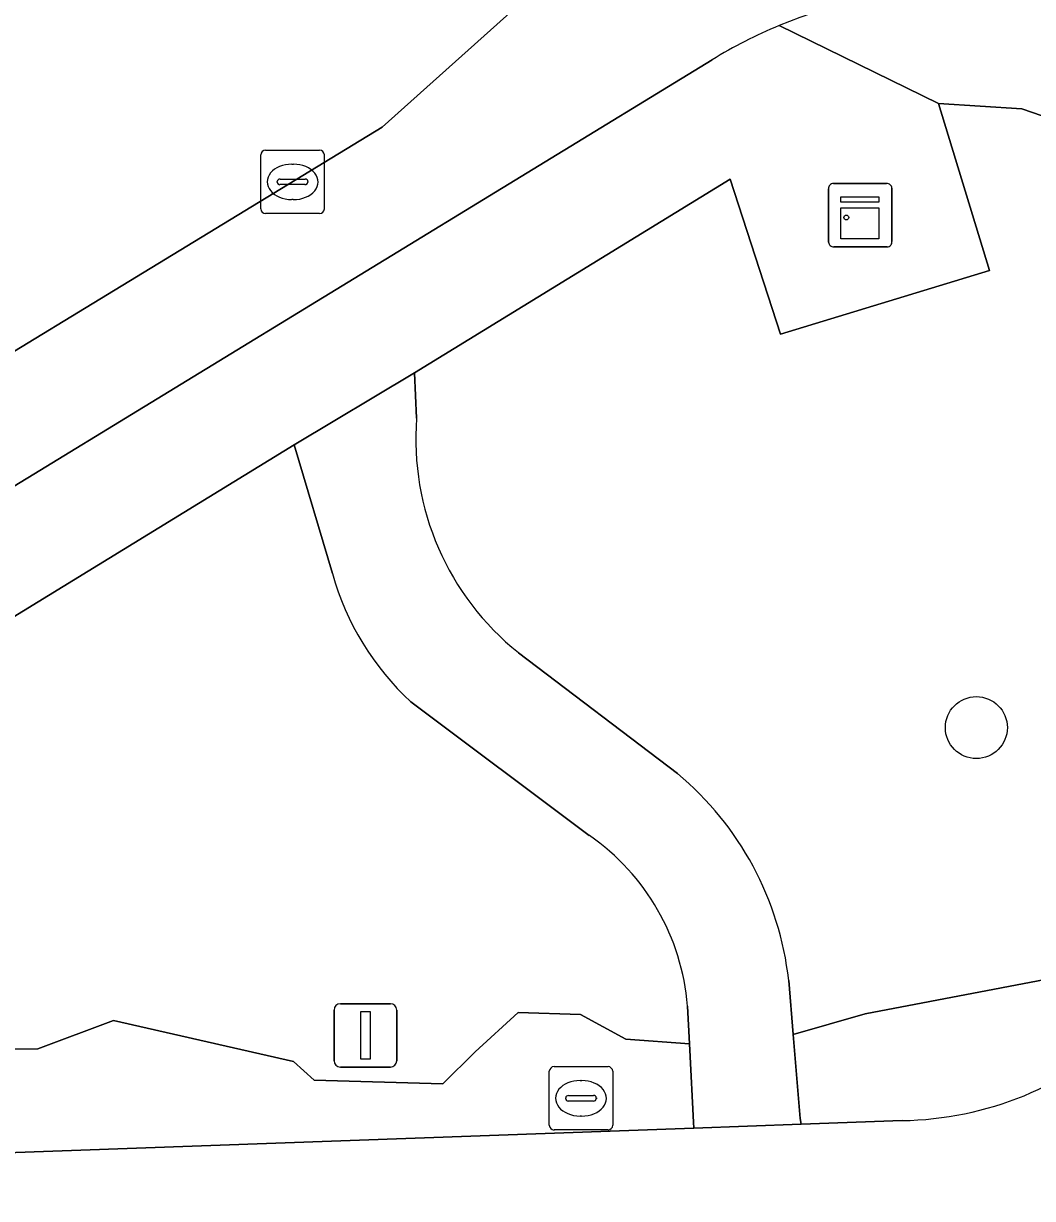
# Model space of a CAD drawing. Extents: x 159716 to 160783, y 383290 to 384031.
# Drawn here: x 160242.61 to 160258.52, y 383942.91 to 383961.45 of the extents above; entities that cross this region are included whole.
import ezdxf

# ---------------------------------------------------------------- set-up
doc = ezdxf.new("R2010")
doc.units = 0
for name, color, linetype in [('IMGEO_Berm_groen', 7, 'Continuous'), ('IMGEO_Boom', 7, 'Continuous'), ('IMGEO_Fietspad_gesloten', 7, 'Continuous'), ('IMGEO_Groenvoorziening', 7, 'Continuous'), ('IMGEO_Kast', 7, 'Continuous'), ('IMGEO_Kolk', 7, 'Continuous'), ('IMGEO_Lichtmast', 7, 'Continuous'), ('IMGEO_Voetpad_halfverhard', 7, 'Continuous'), ('IMGEO_Voetpad_open', 7, 'Continuous')]:
    doc.layers.add(name, color=color, linetype=linetype)

msp = doc.modelspace()

# ---------------------------------------------------------------- linework, layer by layer
at = {"layer": 'IMGEO_Berm_groen'}
for points in [[(160248.266, 383959.814), (160250.326, 383961.663)], [(160235.226, 383951.803), (160236.332, 383952.533), (160237.884, 383953.494), (160248.266, 383959.814)]]:
    msp.add_lwpolyline(points, dxfattribs=at)
at = {"layer": 'IMGEO_Boom'}
msp.add_circle((160257.639, 383950.341), 0.489, dxfattribs=at)
at = {"layer": 'IMGEO_Fietspad_gesloten'}
for points in [[(160252.84, 383963.925), (160250.326, 383961.663), (160248.266, 383959.814), (160237.884, 383953.494), (160236.332, 383952.533), (160235.226, 383951.803)], [(160236.432, 383950.526), (160239.346, 383952.25), (160253.471, 383960.877)]]:
    msp.add_lwpolyline(points, dxfattribs=at)
for centre, radius, start, end in [((160257.326, 383954.657), 7.318, 68.8385, 112.4883), ((160257.386, 383954.549), 7.441, 112.5948, 121.7442)]:
    msp.add_arc(centre, radius, start, end, dxfattribs=at)
at = {"layer": 'IMGEO_Groenvoorziening'}
for points in [[(160286.011, 383949.867), (160282.393, 383951.83), (160258.359, 383960.105), (160257.04, 383960.19), (160257.847, 383957.551), (160254.547, 383956.551), (160253.755, 383958.994), (160248.775, 383955.941), (160248.807, 383955.222)], [(160247.481, 383952.773), (160246.874, 383954.801), (160236.656, 383948.536)], [(160254.678, 383946.352), (160254.749, 383945.498), (160255.887, 383945.825), (160259.057, 383946.428), (160261.77, 383948.671), (160263.101, 383950.302), (160264.915, 383951.239), (160266.614, 383950.772), (160270.235, 383951.817), (160273.13, 383951.288), (160273.798, 383950.369), (160275.901, 383949.504), (160277.884, 383949.443), (160279.069, 383948.836), (160280.316, 383947.274), (160282.421, 383946.213), (160282.979, 383946.188), (160283.273, 383945.56)], [(160283.273, 383945.56), (160282.979, 383946.188), (160282.421, 383946.213), (160280.316, 383947.274), (160279.069, 383948.836), (160277.884, 383949.443), (160275.901, 383949.504), (160273.798, 383950.369), (160273.13, 383951.288), (160270.235, 383951.817), (160266.614, 383950.772), (160264.915, 383951.239), (160263.101, 383950.302), (160261.77, 383948.671), (160259.057, 383946.428), (160255.887, 383945.825), (160254.749, 383945.498)], [(160250.415, 383951.523), (160252.922, 383949.617)], [(160251.533, 383948.639), (160248.719, 383950.749)], [(160233.993, 383945.852), (160232.502, 383943.441), (160232.432, 383943.276), (160235.591, 383943.39), (160235.936, 383944.811), (160239.676, 383945.261), (160242.83, 383945.273), (160244.025, 383945.721), (160246.864, 383945.073), (160247.193, 383944.777), (160249.223, 383944.719), (160249.733, 383945.223), (160250.41, 383945.848), (160251.392, 383945.813), (160252.107, 383945.427), (160253.114, 383945.349), (160253.082, 383945.948)], [(160254.749, 383945.498), (160254.858, 383944.173), (160254.873, 383944.084), (160256.468, 383944.141)]]:
    msp.add_lwpolyline(points, dxfattribs=at)
msp.add_lwpolyline([(160235.591, 383943.39), (160253.182, 383944.023), (160253.179, 383944.118), (160253.119, 383945.249), (160253.114, 383945.349), (160252.107, 383945.427), (160251.392, 383945.813), (160250.41, 383945.848), (160249.733, 383945.223), (160249.223, 383944.719), (160247.193, 383944.777), (160246.864, 383945.073), (160244.025, 383945.721), (160242.83, 383945.273), (160239.676, 383945.261), (160235.936, 383944.811)], close=True, dxfattribs=at)
for centre, radius, start, end in [((160253.108, 383954.893), 4.313, 175.6203, 231.3701), ((160251.633, 383953.922), 4.309, 195.4706, 227.4343), ((160249.739, 383945.8), 4.97, 6.375, 50.17), ((160249.464, 383945.656), 3.63, 4.6061, 55.2453), ((160256.38, 383949.475), 5.335, 270.9486, 313.3383)]:
    msp.add_arc(centre, radius, start, end, dxfattribs=at)
at = {"layer": 'IMGEO_Kast'}
for p, q in [((160255.308, 383958.001), (160255.308, 383958.842)), ((160255.308, 383958.842), (160255.308, 383958.001)), ((160255.383, 383958.926), (160256.224, 383958.926)), ((160256.224, 383958.926), (160255.383, 383958.926)), ((160256.308, 383958.851), (160256.308, 383958.01)), ((160256.308, 383958.01), (160256.308, 383958.851)), ((160256.233, 383957.926), (160255.392, 383957.926)), ((160255.392, 383957.926), (160256.233, 383957.926))]:
    msp.add_line(p, q, dxfattribs=at)
for points in [[(160255.503, 383958.716), (160256.103, 383958.716), (160256.103, 383958.631), (160255.503, 383958.631), (160255.503, 383958.716)], [(160255.503, 383958.541), (160256.103, 383958.541), (160256.103, 383958.052), (160255.503, 383958.052), (160255.503, 383958.541)]]:
    msp.add_lwpolyline(points, dxfattribs=at)
msp.add_circle((160255.587, 383958.39), 0.0377, dxfattribs=at)
for centre, start, end in [((160255.386, 383958.848), 92.4484, 184.2845), ((160255.386, 383958.848), 92.4484, 184.2845), ((160256.23, 383958.848), 2.4484, 94.2845), ((160256.23, 383958.848), 2.4484, 94.2845), ((160255.386, 383958.004), 182.4484, 274.2845), ((160255.386, 383958.004), 182.4484, 274.2845), ((160256.23, 383958.004), 272.4484, 4.2845), ((160256.23, 383958.004), 272.4484, 4.2845)]:
    msp.add_arc(centre, 0.0779, start, end, dxfattribs=at)
at = {"layer": 'IMGEO_Kolk'}
for p, q in [((160246.426, 383959.451), (160247.278, 383959.451)), ((160246.351, 383958.525), (160246.351, 383959.377)), ((160246.839, 383959.231), (160246.864, 383959.231)), ((160247.352, 383959.377), (160247.352, 383958.525)), ((160246.61, 383958.945), (160246.61, 383958.957)), ((160247.048, 383958.908), (160246.65, 383958.908)), ((160246.653, 383958.994), (160247.051, 383958.994)), ((160247.094, 383958.957), (160247.094, 383958.945)), ((160246.862, 383958.671), (160246.837, 383958.671)), ((160247.278, 383958.451), (160246.426, 383958.451)), ((160250.976, 383944.992), (160251.828, 383944.992)), ((160250.901, 383944.066), (160250.901, 383944.918)), ((160251.389, 383944.772), (160251.414, 383944.772)), ((160251.902, 383944.918), (160251.902, 383944.066)), ((160251.16, 383944.486), (160251.16, 383944.498)), ((160251.598, 383944.449), (160251.2, 383944.449)), ((160251.203, 383944.535), (160251.601, 383944.535)), ((160251.644, 383944.498), (160251.644, 383944.486)), ((160251.412, 383944.212), (160251.387, 383944.212)), ((160251.828, 383943.992), (160250.976, 383943.992))]:
    msp.add_line(p, q, dxfattribs=at)
for points in [[(160246.426, 383959.451), (160247.278, 383959.451)], [(160246.351, 383958.525), (160246.351, 383959.377)], [(160247.352, 383959.377), (160247.352, 383958.525)], [(160247.278, 383958.451), (160246.426, 383958.451)], [(160250.976, 383944.992), (160251.828, 383944.992)], [(160250.901, 383944.066), (160250.901, 383944.918)], [(160251.902, 383944.918), (160251.902, 383944.066)], [(160251.828, 383943.992), (160250.976, 383943.992)]]:
    msp.add_lwpolyline(points, dxfattribs=at)
for centre, radius, start, end in [((160246.428, 383959.375), 0.0765, 91.552, 178.448), ((160246.428, 383959.375), 0.0765, 91.552, 178.448), ((160247.276, 383959.375), 0.0765, 1.552, 88.448), ((160247.276, 383959.375), 0.0765, 1.552, 88.448), ((160246.65, 383958.954), 0.0403, 85.8775, 175.7526), ((160246.647, 383958.944), 0.0366, 178.938, 274.7102), ((160247.051, 383958.951), 0.043, 264.8664, 352.4533), ((160247.055, 383958.956), 0.0386, 1.7309, 96.639), ((160246.428, 383958.527), 0.0765, 181.552, 268.448), ((160246.428, 383958.527), 0.0765, 181.552, 268.448), ((160247.276, 383958.527), 0.0765, 271.552, 358.448), ((160247.276, 383958.527), 0.0765, 271.552, 358.448), ((160250.978, 383944.916), 0.0765, 91.552, 178.448), ((160250.978, 383944.916), 0.0765, 91.552, 178.448), ((160251.826, 383944.916), 0.0765, 1.552, 88.448), ((160251.826, 383944.916), 0.0765, 1.552, 88.448), ((160251.2, 383944.495), 0.0403, 85.8775, 175.7526), ((160251.197, 383944.485), 0.0366, 178.938, 274.7102), ((160251.601, 383944.492), 0.043, 264.8664, 352.4533), ((160251.605, 383944.497), 0.0386, 1.7309, 96.639), ((160250.978, 383944.068), 0.0765, 181.552, 268.448), ((160250.978, 383944.068), 0.0765, 181.552, 268.448), ((160251.826, 383944.068), 0.0765, 271.552, 358.448), ((160251.826, 383944.068), 0.0765, 271.552, 358.448)]:
    msp.add_arc(centre, radius, start, end, dxfattribs=at)
for centre, major_axis, ratio, start_param, end_param in [((160246.838, 383958.951), (-0.387, 0.002), 0.722429, 4.712389, 7.853982), ((160246.863, 383958.951), (-0.39, 0.002), 0.717154, 1.570796, 4.712389), ((160251.388, 383944.492), (-0.387, 0.002), 0.722429, 4.712389, 7.853982), ((160251.413, 383944.492), (-0.39, 0.002), 0.717154, 1.570796, 4.712389)]:
    msp.add_ellipse(centre, major_axis=major_axis, ratio=ratio, start_param=start_param, end_param=end_param, dxfattribs=at)
at = {"layer": 'IMGEO_Lichtmast'}
for p, q in [((160247.506, 383945.085), (160247.506, 383945.885)), ((160247.506, 383945.885), (160247.506, 383945.085)), ((160247.606, 383945.985), (160248.396, 383945.985)), ((160248.396, 383945.985), (160247.606, 383945.985)), ((160248.496, 383945.885), (160248.496, 383945.085)), ((160248.496, 383945.085), (160248.496, 383945.885)), ((160248.396, 383944.985), (160247.606, 383944.985)), ((160247.606, 383944.985), (160248.396, 383944.985))]:
    msp.add_line(p, q, dxfattribs=at)
msp.add_lwpolyline([(160247.926, 383945.86), (160248.076, 383945.86), (160248.076, 383945.11), (160247.926, 383945.11), (160247.926, 383945.86)], dxfattribs=at)
for centre, start, end in [((160247.606, 383945.885), 90, 180), ((160247.606, 383945.885), 90, 180), ((160248.396, 383945.885), 0, 90), ((160248.396, 383945.885), 360, 90), ((160247.606, 383945.085), 180, 270), ((160247.606, 383945.085), 180, 270), ((160248.396, 383945.085), 270, 0), ((160248.396, 383945.085), 270, 0)]:
    msp.add_arc(centre, 0.1, start, end, dxfattribs=at)
at = {"layer": 'IMGEO_Voetpad_halfverhard'}
for points in [[(160248.807, 383955.222), (160248.775, 383955.941), (160246.874, 383954.801), (160247.481, 383952.773)], [(160252.922, 383949.617), (160250.415, 383951.523)], [(160248.719, 383950.749), (160251.533, 383948.639)], [(160253.082, 383945.948), (160253.114, 383945.349), (160253.119, 383945.249), (160253.179, 383944.118), (160253.182, 383944.023), (160254.873, 383944.084), (160254.858, 383944.173), (160254.749, 383945.498), (160254.678, 383946.352)]]:
    msp.add_lwpolyline(points, dxfattribs=at)
for centre, radius, start, end in [((160253.108, 383954.893), 4.313, 175.6203, 231.3701), ((160251.633, 383953.922), 4.309, 195.4706, 227.4343), ((160249.739, 383945.8), 4.97, 6.375, 50.17), ((160249.464, 383945.656), 3.63, 4.6061, 55.2453)]:
    msp.add_arc(centre, radius, start, end, dxfattribs=at)
at = {"layer": 'IMGEO_Voetpad_open'}
for points in [[(160236.656, 383948.536), (160246.874, 383954.801), (160248.775, 383955.941), (160253.755, 383958.994), (160254.547, 383956.551), (160257.847, 383957.551), (160257.04, 383960.19), (160254.527, 383961.419)], [(160254.527, 383961.419), (160257.04, 383960.19), (160258.359, 383960.105), (160282.393, 383951.83), (160286.011, 383949.867), (160288.056, 383948.891), (160288.355, 383948.749), (160313.404, 383935.73), (160315.226, 383934.815), (160318.022, 383933.322), (160322.898, 383930.604), (160326.468, 383928.547), (160331.197, 383925.586), (160335.84, 383921.515)], [(160253.471, 383960.877), (160239.346, 383952.25), (160236.432, 383950.526)], [(160256.468, 383944.141), (160254.873, 383944.084), (160253.182, 383944.023), (160235.591, 383943.39), (160232.432, 383943.276), (160231.099, 383940.84), (160229.933, 383938.53), (160229.89, 383937.29), (160230.299, 383937.303), (160230.714, 383937.316), (160235.978, 383937.502), (160236.185, 383932.342), (160236.203, 383931.906), (160236.22, 383931.471), (160238.198, 383931.54), (160238.184, 383931.98), (160238.17, 383932.42), (160237.926, 383937.57), (160256.503, 383938.241), (160256.717, 383933.085), (160256.739, 383932.644), (160256.761, 383932.203), (160258.735, 383932.267), (160258.579, 383937.207)]]:
    msp.add_lwpolyline(points, dxfattribs=at)
for centre, radius, start, end in [((160257.326, 383954.657), 7.318, 68.8385, 112.4883), ((160257.386, 383954.549), 7.441, 112.5948, 121.7442), ((160256.38, 383949.475), 5.335, 270.9486, 313.3383)]:
    msp.add_arc(centre, radius, start, end, dxfattribs=at)

doc.saveas('drawing.dxf')
